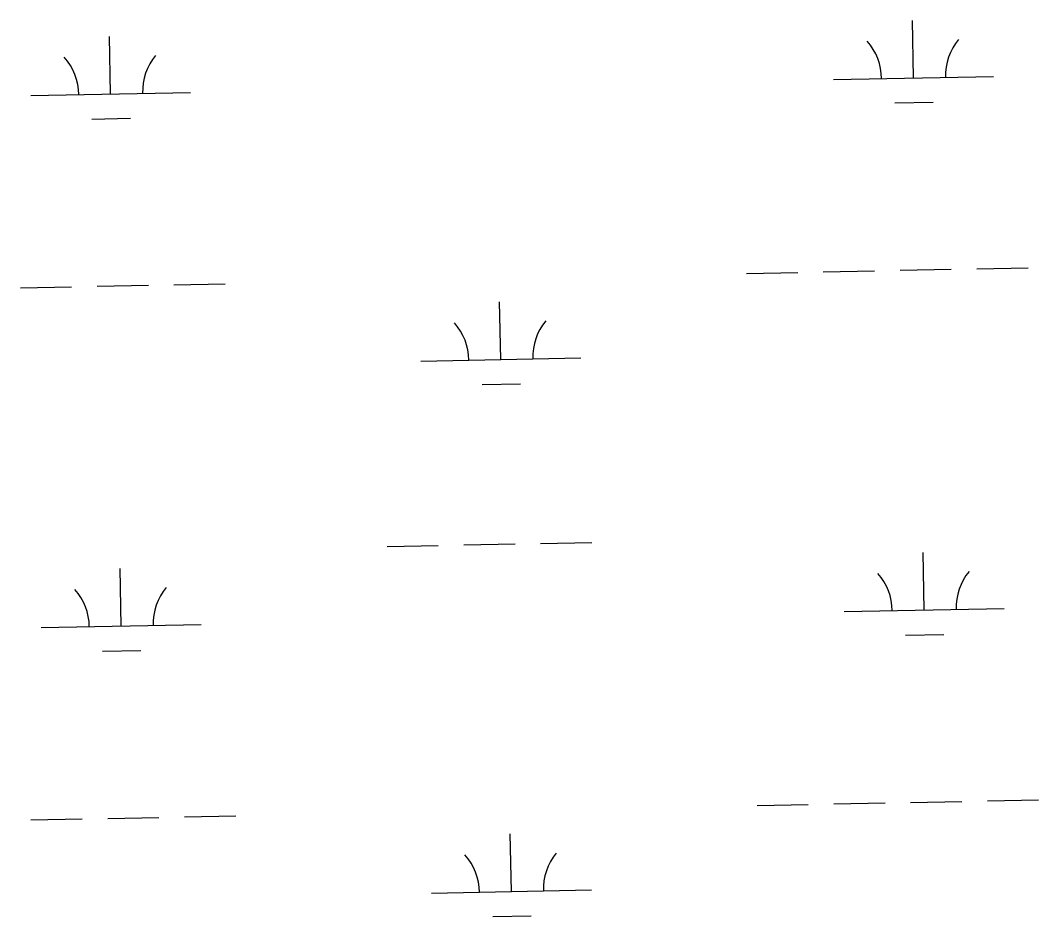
# Model space of a CAD drawing. Extents: x 3989314 to 4027622, y 243956 to 270014.
# Drawn here: x 4015138 to 4015774, y 265745 to 266305 of the extents above; entities that cross this region are included whole.
import ezdxf

# ---------------------------------------------------------------- set-up
doc = ezdxf.new("R2010")
doc.units = 0
doc.layers.add('V-WETL-SWMP', color=7, linetype='Continuous')

msp = doc.modelspace()

# ---------------------------------------------------------------- linework, layer by layer
at = {"layer": 'V-WETL-SWMP'}
for p, q in [((4015696.3, 266268.82), (4015695.59, 266304.81)), ((4015194.49, 266258.82), (4015193.78, 266294.81)), ((4015646.31, 266267.83), (4015746.29, 266269.82)), ((4015144.5, 266257.83), (4015244.48, 266259.82)), ((4015684.61, 266253.16), (4015708.61, 266253.63)), ((4015182.8, 266243.15), (4015206.8, 266243.63)), ((4015639.86, 266147.6), (4015671.86, 266148.24)), ((4015687.85, 266148.56), (4015719.85, 266149.2)), ((4015735.84, 266149.52), (4015767.84, 266150.15)), ((4015591.87, 266146.65), (4015623.87, 266147.28)), ((4015138.05, 266137.6), (4015170.05, 266138.24)), ((4015186.05, 266138.56), (4015218.04, 266139.2)), ((4015234.04, 266139.51), (4015266.03, 266140.15)), ((4015438.32, 266092.83), (4015437.61, 266128.83)), ((4015388.33, 266091.84), (4015488.31, 266093.83)), ((4015426.63, 266077.17), (4015450.63, 266077.65)), ((4015367.23, 265975.96), (4015399.22, 265976.6)), ((4015415.22, 265976.92), (4015447.21, 265977.56)), ((4015463.21, 265977.87), (4015495.2, 265978.51)), ((4015702.93, 265936.21), (4015702.21, 265972.21)), ((4015201.12, 265926.21), (4015200.41, 265962.21)), ((4015652.94, 265935.22), (4015752.92, 265937.21)), ((4015151.13, 265925.22), (4015251.11, 265927.21)), ((4015691.24, 265920.55), (4015715.24, 265921.02)), ((4015189.43, 265910.55), (4015213.43, 265911.02)), ((4015694.48, 265815.95), (4015726.48, 265816.59)), ((4015742.47, 265816.91), (4015774.47, 265817.54)), ((4015598.5, 265814.04), (4015630.5, 265814.67)), ((4015646.49, 265814.99), (4015678.49, 265815.63)), ((4015144.68, 265804.99), (4015176.68, 265805.63)), ((4015192.67, 265805.95), (4015224.67, 265806.59)), ((4015240.66, 265806.91), (4015272.66, 265807.54)), ((4015444.95, 265760.22), (4015444.23, 265796.22)), ((4015394.96, 265759.23), (4015494.94, 265761.22)), ((4015433.26, 265744.56), (4015457.26, 265745.04))]:
    msp.add_line(p, q, dxfattribs=at)
for centre, start, end in [((4015641.06, 266268.2), 0.36988, 41.91354), ((4015751.53, 266270.4), 140.36987, 181.91353), ((4015139.25, 266258.2), 0.36988, 41.91354), ((4015249.72, 266260.4), 140.36987, 181.91353), ((4015383.08, 266092.21), 0.36988, 41.91354), ((4015493.55, 266094.41), 140.36987, 181.91353), ((4015647.69, 265935.59), 0.36988, 41.91354), ((4015758.15, 265937.79), 140.36987, 181.91353), ((4015256.35, 265927.79), 140.36987, 181.91353), ((4015145.88, 265925.59), 0.36988, 41.91354), ((4015389.71, 265759.6), 0.36988, 41.91354), ((4015500.17, 265761.8), 140.36987, 181.91353)]:
    msp.add_arc(centre, 35.25, start, end, dxfattribs=at)

doc.saveas('drawing.dxf')
